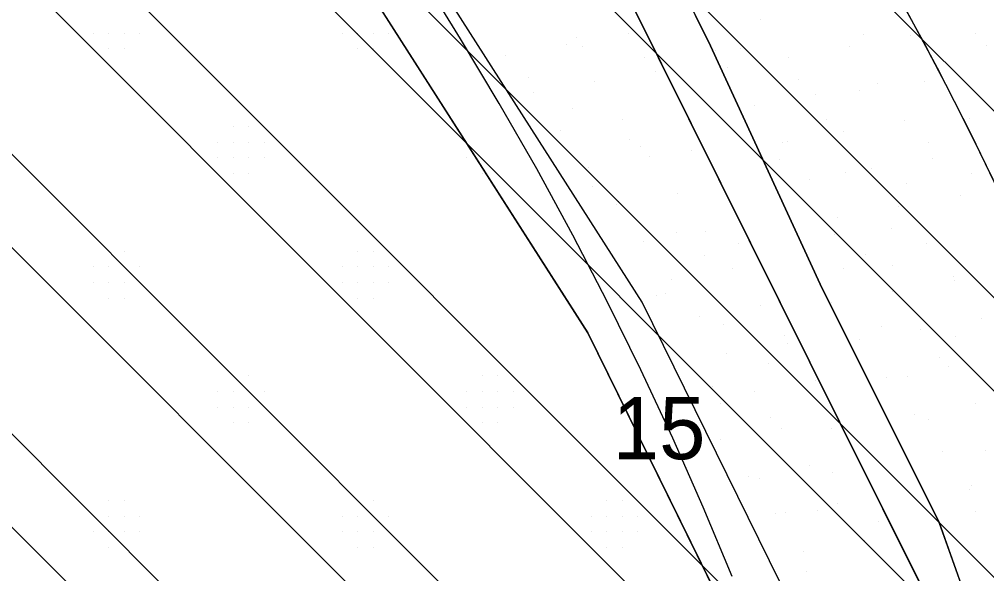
# Model space of a CAD drawing. Extents: x 419109 to 421295, y 4452223 to 4457798.
# Drawn here: x 420930.6 to 421163.6, y 4455966.2 to 4456099.7 of the extents above; entities that cross this region are included whole.
import ezdxf

# ---------------------------------------------------------------- set-up
doc = ezdxf.new("R2010")
doc.units = 0
for name, color, linetype in [('ADAKENARI', 7, 'Continuous'), ('Default', 7, 'Continuous'), ('KD_YGEN', 7, 'Continuous'), ('PL_AYA_BOLGE_PARKI', 7, 'Continuous'), ('PL_AYA_PARK_DINLENME', 7, 'Continuous'), ('PL_T_GUNUBIRLIK', 7, 'Continuous'), ('PL_TA_K_DERE', 7, 'Continuous'), ('SN_TR_SIVILASMA', 7, 'Continuous'), ('TR_PARKALANI', 7, 'Continuous'), ('TRFAT_GUNUBİRLİK', 7, 'Continuous')]:
    doc.layers.add(name, color=color, linetype=linetype)

# ---------------------------------------------------------------- blocks, each defined once
blk = doc.blocks.new('POINT_DISPLAY')
at = {"layer": 'Default'}
blk.add_line((0, 0), (0, 0), dxfattribs=at)

msp = doc.modelspace()

# ---------------------------------------------------------------- linework, layer by layer
at = {"layer": 'ADAKENARI'}
for p, q in [((421080.66, 4456031.58), (420960.94, 4456218.7)), ((421067.57, 4456024.2), (420948.16, 4456210.85)), ((421068.32, 4456151.47), (421097.08, 4456093.28)), ((421128.16, 4456002.78), (421056.69, 4456146.46)), ((421097.08, 4456093.28), (421123.49, 4456035.93)), ((421123.49, 4456035.93), (421152.17, 4455978.57)), ((421113.88, 4455964.09), (421080.66, 4456031.58)), ((421099.86, 4455958.61), (421067.57, 4456024.2)), ((421151.46, 4455956.18), (421128.16, 4456002.78)), ((421152.17, 4455978.57), (421163.49, 4455946.88))]:
    msp.add_line(p, q, dxfattribs=at)
for centre, radius, start, end in [((420434.01, 4455711.76), 810.32, 14.95584, 31.47684), ((421024.36, 4456023.35), 155.92, 197.7728, 242.9933), ((421024.36, 4456023.35), 170.92, 197.7728, 242.9933)]:
    msp.add_arc(centre, radius, start, end, dxfattribs=at)
at = {"layer": 'PL_AYA_BOLGE_PARKI'}
msp.add_arc((420434.01, 4455711.76), 810.32, 14.95584, 31.47684, dxfattribs=at)
at = {"layer": 'PL_AYA_PARK_DINLENME'}
for points in [[(421102.32, 4455965.51), (421095.34, 4455982.27), (421088.01, 4455998.87), (421080.33, 4456015.32), (421072.31, 4456031.61), (421063.94, 4456047.72), (421055.24, 4456063.65), (421046.21, 4456079.4), (421036.85, 4456094.95), (421036.85, 4456094.94), (420796.81, 4456484.25)], [(420917.7, 4456473.63), (421125.1, 4456134.88), (421134.31, 4456119.44), (421143.18, 4456103.81), (421151.7, 4456087.99), (421159.87, 4456071.98), (421167.68, 4456055.79), (421175.13, 4456039.43), (421182.22, 4456022.92), (421188.93, 4456006.25), (421195.28, 4455989.43), (421201.25, 4455972.48), (421206.84, 4455955.4)], [(420928.57, 4456341.86), (420932.17, 4456325.07), (420943.98, 4456303.65), (421053.63, 4456151.54), (421054.06, 4456150.93), (421054.47, 4456150.32), (421054.87, 4456149.69), (421055.26, 4456149.06), (421055.64, 4456148.42), (421056, 4456147.78), (421056.35, 4456147.12), (421056.69, 4456146.46), (421128.16, 4456002.78), (421151.46, 4455956.18)], [(421163.49, 4455946.88), (421152.17, 4455978.57), (421123.49, 4456035.93), (421097.08, 4456093.28), (421068.32, 4456151.47), (421067.37, 4456153.32), (421066.39, 4456155.15), (421065.37, 4456156.96), (421064.3, 4456158.74), (421063.2, 4456160.5), (421062.06, 4456162.23), (421060.87, 4456163.94), (421059.65, 4456165.62), (421038.21, 4456194.41), (420959.73, 4456303.08)]]:
    msp.add_lwpolyline(points, dxfattribs=at)
at = {"layer": 'PL_T_GUNUBIRLIK'}
msp.add_lwpolyline([(420881.29, 4455961.37), (420878.41, 4455968.5), (420875.88, 4455975.76), (420863.99, 4456012.86), (420863.47, 4456014.62), (420863.03, 4456016.4), (420862.68, 4456018.2), (420862.4, 4456020.02), (420862.22, 4456021.85), (420862.11, 4456023.68), (420862.1, 4456025.52), (420862.16, 4456027.35), (420873.37, 4456214.97), (420927.08, 4456246.62), (420948.16, 4456210.85), (421067.57, 4456024.2), (421099.86, 4455958.61)], dxfattribs=at)
at = {"layer": 'PL_TA_K_DERE'}
for points in [[(420928.57, 4456341.86), (420932.17, 4456325.07), (420943.98, 4456303.65), (421053.63, 4456151.54), (421054.06, 4456150.93), (421054.47, 4456150.32), (421054.87, 4456149.69), (421055.26, 4456149.06), (421055.64, 4456148.42), (421056, 4456147.78), (421056.35, 4456147.12), (421056.69, 4456146.46), (421128.16, 4456002.78), (421151.46, 4455956.18)], [(421163.49, 4455946.88), (421152.17, 4455978.57), (421123.49, 4456035.93), (421097.08, 4456093.28), (421068.32, 4456151.47), (421067.37, 4456153.32), (421066.39, 4456155.15), (421065.37, 4456156.96), (421064.3, 4456158.74), (421063.2, 4456160.5), (421062.06, 4456162.23), (421060.87, 4456163.94), (421059.65, 4456165.62), (421038.21, 4456194.41), (420959.73, 4456303.08)]]:
    msp.add_lwpolyline(points, dxfattribs=at)
at = {"layer": 'SN_TR_SIVILASMA'}
for p, q in [((421276.49, 4455966.44), (419971.97, 4457270.96)), ((421276.03, 4455922), (420004.05, 4457193.98)), ((421275.8, 4455899.78), (420015.35, 4457160.22)), ((421275.33, 4455855.34), (420037.81, 4457092.87)), ((421275.1, 4455833.12), (420049.03, 4457059.2)), ((421274.64, 4455788.69), (420075.79, 4456987.53)), ((421274.41, 4455766.47), (420135.66, 4456905.22)), ((421273.94, 4455722.03), (420248.84, 4456747.14)), ((421273.71, 4455699.81), (420266.8, 4456706.72)), ((421273.25, 4455655.37), (420276.01, 4456652.61)), ((421273.02, 4455633.15), (420276.28, 4456629.89))]:
    msp.add_line(p, q, dxfattribs=at)
at = {"layer": 'TRFAT_GUNUBİRLİK'}
for p, q in [((420948.35, 4456096.32), (420948.35, 4456096.32)), ((420952.1, 4456096.32), (420952.1, 4456096.32)), ((420955.85, 4456096.32), (420955.85, 4456096.32)), ((420959.6, 4456096.32), (420959.6, 4456096.32)), ((421008.35, 4456096.32), (421008.35, 4456096.32)), ((421012.1, 4456096.32), (421012.1, 4456096.32)), ((421015.85, 4456096.32), (421015.85, 4456096.32)), ((421019.6, 4456096.32), (421019.6, 4456096.32)), ((420952.1, 4456092.57), (420952.1, 4456092.57)), ((420955.85, 4456092.57), (420955.85, 4456092.57)), ((421012.1, 4456092.57), (421012.1, 4456092.57)), ((421015.85, 4456092.57), (421015.85, 4456092.57)), ((420982.1, 4456073.82), (420982.1, 4456073.82)), ((420985.85, 4456073.82), (420985.85, 4456073.82)), ((420978.35, 4456070.07), (420978.35, 4456070.07)), ((420982.1, 4456070.07), (420982.1, 4456070.07)), ((420985.85, 4456070.07), (420985.85, 4456070.07)), ((420989.6, 4456070.07), (420989.6, 4456070.07)), ((420978.35, 4456066.32), (420978.35, 4456066.32)), ((420982.1, 4456066.32), (420982.1, 4456066.32)), ((420985.85, 4456066.32), (420985.85, 4456066.32)), ((420989.6, 4456066.32), (420989.6, 4456066.32)), ((421038.35, 4456066.32), (421038.35, 4456066.32)), ((420982.1, 4456062.57), (420982.1, 4456062.57)), ((420985.85, 4456062.57), (420985.85, 4456062.57)), ((421042.1, 4456062.57), (421042.1, 4456062.57)), ((420952.1, 4456043.82), (420952.1, 4456043.82)), ((420955.85, 4456043.82), (420955.85, 4456043.82)), ((421012.1, 4456043.82), (421012.1, 4456043.82)), ((421015.85, 4456043.82), (421015.85, 4456043.82)), ((420948.35, 4456040.07), (420948.35, 4456040.07)), ((420952.1, 4456040.07), (420952.1, 4456040.07)), ((420955.85, 4456040.07), (420955.85, 4456040.07)), ((420959.6, 4456040.07), (420959.6, 4456040.07)), ((421008.35, 4456040.07), (421008.35, 4456040.07)), ((421012.1, 4456040.07), (421012.1, 4456040.07)), ((421015.85, 4456040.07), (421015.85, 4456040.07)), ((421019.6, 4456040.07), (421019.6, 4456040.07)), ((420948.35, 4456036.32), (420948.35, 4456036.32)), ((420952.1, 4456036.32), (420952.1, 4456036.32)), ((420955.85, 4456036.32), (420955.85, 4456036.32)), ((420959.6, 4456036.32), (420959.6, 4456036.32)), ((421008.35, 4456036.32), (421008.35, 4456036.32)), ((421012.1, 4456036.32), (421012.1, 4456036.32)), ((421015.85, 4456036.32), (421015.85, 4456036.32)), ((421019.6, 4456036.32), (421019.6, 4456036.32)), ((420952.1, 4456032.57), (420952.1, 4456032.57)), ((420955.85, 4456032.57), (420955.85, 4456032.57)), ((421012.1, 4456032.57), (421012.1, 4456032.57)), ((421015.85, 4456032.57), (421015.85, 4456032.57)), ((420982.1, 4456013.82), (420982.1, 4456013.82)), ((420985.85, 4456013.82), (420985.85, 4456013.82)), ((421042.1, 4456013.82), (421042.1, 4456013.82)), ((421045.85, 4456013.82), (421045.85, 4456013.82)), ((420978.35, 4456010.07), (420978.35, 4456010.07)), ((420982.1, 4456010.07), (420982.1, 4456010.07)), ((420985.85, 4456010.07), (420985.85, 4456010.07)), ((420989.6, 4456010.07), (420989.6, 4456010.07)), ((421038.35, 4456010.07), (421038.35, 4456010.07)), ((421042.1, 4456010.07), (421042.1, 4456010.07)), ((421045.85, 4456010.07), (421045.85, 4456010.07)), ((421049.6, 4456010.07), (421049.6, 4456010.07)), ((420978.35, 4456006.32), (420978.35, 4456006.32)), ((420982.1, 4456006.32), (420982.1, 4456006.32)), ((420985.85, 4456006.32), (420985.85, 4456006.32)), ((420989.6, 4456006.32), (420989.6, 4456006.32)), ((421038.35, 4456006.32), (421038.35, 4456006.32)), ((421042.1, 4456006.32), (421042.1, 4456006.32)), ((421045.85, 4456006.32), (421045.85, 4456006.32)), ((421049.6, 4456006.32), (421049.6, 4456006.32)), ((420982.1, 4456002.57), (420982.1, 4456002.57)), ((420985.85, 4456002.57), (420985.85, 4456002.57)), ((421042.1, 4456002.57), (421042.1, 4456002.57)), ((421045.85, 4456002.57), (421045.85, 4456002.57)), ((420952.1, 4455983.82), (420952.1, 4455983.82)), ((420955.85, 4455983.82), (420955.85, 4455983.82)), ((421012.1, 4455983.82), (421012.1, 4455983.82)), ((421015.85, 4455983.82), (421015.85, 4455983.82)), ((421072.1, 4455983.82), (421072.1, 4455983.82)), ((421075.85, 4455983.82), (421075.85, 4455983.82)), ((420948.35, 4455980.07), (420948.35, 4455980.07)), ((420952.1, 4455980.07), (420952.1, 4455980.07)), ((420955.85, 4455980.07), (420955.85, 4455980.07)), ((420959.6, 4455980.07), (420959.6, 4455980.07)), ((421008.35, 4455980.07), (421008.35, 4455980.07)), ((421012.1, 4455980.07), (421012.1, 4455980.07)), ((421015.85, 4455980.07), (421015.85, 4455980.07)), ((421019.6, 4455980.07), (421019.6, 4455980.07)), ((421068.35, 4455980.07), (421068.35, 4455980.07)), ((421072.1, 4455980.07), (421072.1, 4455980.07)), ((421075.85, 4455980.07), (421075.85, 4455980.07)), ((421079.6, 4455980.07), (421079.6, 4455980.07)), ((420948.35, 4455976.32), (420948.35, 4455976.32)), ((420952.1, 4455976.32), (420952.1, 4455976.32)), ((420955.85, 4455976.32), (420955.85, 4455976.32)), ((420959.6, 4455976.32), (420959.6, 4455976.32)), ((421008.35, 4455976.32), (421008.35, 4455976.32)), ((421012.1, 4455976.32), (421012.1, 4455976.32)), ((421015.85, 4455976.32), (421015.85, 4455976.32)), ((421019.6, 4455976.32), (421019.6, 4455976.32)), ((421068.35, 4455976.32), (421068.35, 4455976.32)), ((421072.1, 4455976.32), (421072.1, 4455976.32)), ((421075.85, 4455976.32), (421075.85, 4455976.32)), ((421079.6, 4455976.32), (421079.6, 4455976.32)), ((420952.1, 4455972.57), (420952.1, 4455972.57)), ((420955.85, 4455972.57), (420955.85, 4455972.57)), ((421012.1, 4455972.57), (421012.1, 4455972.57)), ((421015.85, 4455972.57), (421015.85, 4455972.57)), ((421072.1, 4455972.57), (421072.1, 4455972.57)), ((421075.85, 4455972.57), (421075.85, 4455972.57))]:
    msp.add_line(p, q, dxfattribs=at)

# ---------------------------------------------------------------- block references
at = {"layer": 'TR_PARKALANI', "xscale": 0.1, "yscale": 0.10000000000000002}
for p in [(421109.18, 4456099.57), (421064.75, 4456095.31), (421077.25, 4456096.19), (421134.03, 4456096.11), (421145.38, 4456095.79), (421160.85, 4456096.33), (421062.48, 4456093.59), (421066.36, 4456093.01), (421104.36, 4456092.6), (421130.61, 4456093.19), (421163.48, 4456093.4), (421047.71, 4456090.98), (421081.13, 4456090.4), (421098.2, 4456092.15), (421115.84, 4456090.59), (421101.07, 4456087.98), (421053.26, 4456085.67), (421083.91, 4456087.21), (421152.04, 4456086.82), (421069.14, 4456084.61), (421118.27, 4456085.07), (421137.27, 4456084.21), (421148.68, 4456084.78), (421054.37, 4456082), (421122.5, 4456081.61), (421133.04, 4456082.46), (421107.73, 4456079), (421063.75, 4456078.23), (421090.57, 4456078.23), (421075.8, 4456075.63), (421125.14, 4456075.6), (421143.93, 4456075.23), (421159.39, 4456075.76), (421061.03, 4456073.02), (421129.16, 4456072.63), (421077.66, 4456070.71), (421080.2, 4456069.12), (421114.39, 4456070.02), (421115.66, 4456070.3), (421149.49, 4456069.92), (421092.43, 4456068.1), (421082.46, 4456066.65), (421113.65, 4456065.96), (421150.59, 4456066.25), (421067.69, 4456064.04), (421129.57, 4456062.77), (421135.82, 4456063.65), (421159.98, 4456062.48), (421121.05, 4456061.04), (421144.34, 4456060.16), (421068.71, 4456059.48), (421089.12, 4456057.67), (421074.35, 4456055.06), (421075.05, 4456055.93), (421157.25, 4456057.27), (421142.48, 4456054.67), (421127.71, 4456052.06), (421088.96, 4456048.4), (421095.78, 4456048.69), (421140.59, 4456049.4), (421081.01, 4456046.08), (421103.73, 4456045.8), (421126.96, 4456047.99), (421149.14, 4456045.69), (421095.66, 4456042.92), (421134.37, 4456043.08), (421102.44, 4456039.71), (421129.1, 4456039.76), (421140.87, 4456040.47), (421087.67, 4456037.1), (421155.64, 4456037.86), (421155.8, 4456036.71), (421141.03, 4456034.1), (421084.17, 4456033.28), (421086.35, 4456033.63), (421109.1, 4456030.73), (421126.26, 4456031.5), (421094.33, 4456028.12), (421162.46, 4456027.73), (421100.26, 4456026.1), (421138.26, 4456025.69), (421147.69, 4456025.12), (421115.03, 4456023.5), (421132.92, 4456022.52), (421156.05, 4456023.21), (421115.76, 4456021.75), (421100.99, 4456019.14), (421152.16, 4456018.17), (421111.11, 4456016.73), (421154.35, 4456016.14), (421139.58, 4456013.54), (421144.56, 4456013.57), (421097.65, 4456011.33), (421122.42, 4456012.77), (421107.65, 4456010.16), (421092.88, 4456007.56), (421099.62, 4456007.09), (421161.01, 4456007.16), (421111.55, 4456003.8), (421146.24, 4456004.56), (421149.56, 4456003.39), (421114.31, 4456001.18), (421126.33, 4456001.2), (421099.54, 4455998.58), (421152.9, 4455995.58), (421163.46, 4455995.86), (421120.97, 4455992.2), (421126.57, 4455990.53), (421106.2, 4455989.6), (421108.95, 4455989.03), (421159.56, 4455986.6), (421160.01, 4455987.37), (421127.63, 4455983.22), (421112.86, 4455980.62), (421115.07, 4455980.89), (421122.85, 4455981.5), (421160.86, 4455981.09), (421137.63, 4455978.9), (421134.29, 4455974.25), (421119.52, 4455971.64), (421120.25, 4455966.73)]:
    msp.add_blockref('POINT_DISPLAY', p, dxfattribs=at)

# ---------------------------------------------------------------- texts
at = {"layer": 'KD_YGEN'}
msp.add_text('15', height=15, dxfattribs=at).set_placement((421073.56, 4455993.78))

doc.saveas('drawing.dxf')
